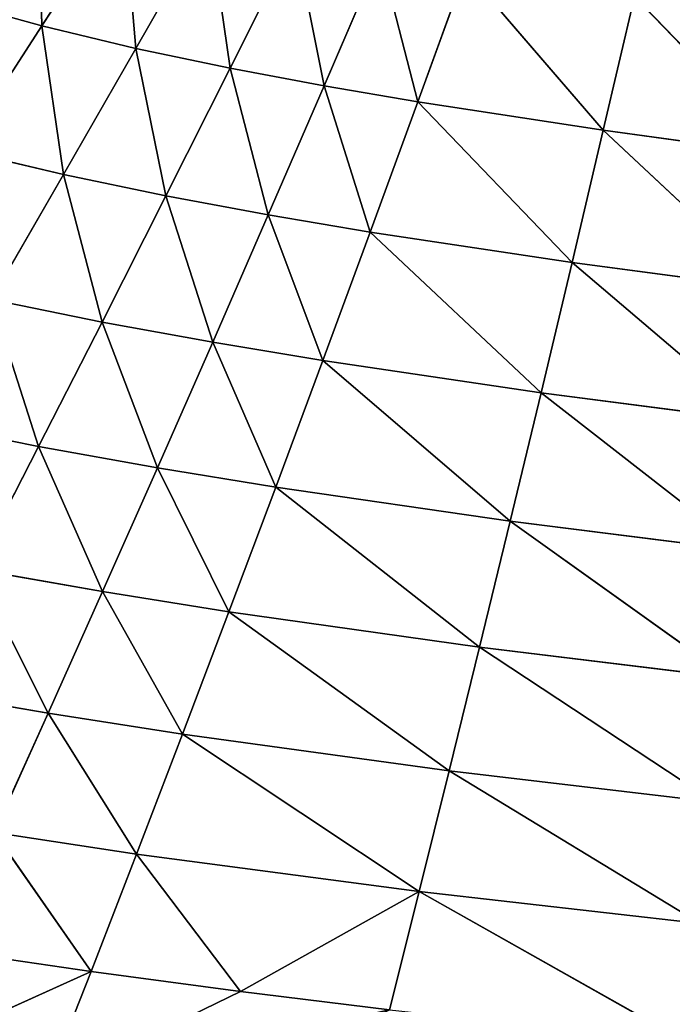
# Model space of a CAD drawing. Extents: x 0 to 605, y 0 to 400.
# Tile 274 of 656: x 254 to 288, y 75 to 126. Entities that reach past the tile are written whole.
import ezdxf

# ---------------------------------------------------------------- set-up
doc = ezdxf.new("R2010")
doc.units = 0
doc.header["$LTSCALE"] = 25.4
doc.layers.get('0').update_dxf_attribs({"linetype": 'CONTINUOUS'})

# ---------------------------------------------------------------- blocks, each defined once
blk = doc.blocks.new('ATLANTA610_-_S_STL')
at = {"color": 0}
for p, q in [((265.693, 39.353, 324.513), (255.625, 41.413, 329.407)), ((265.693, 39.353, 324.513), (255.625, 41.413, 329.407)), ((257.957, 39.083, 323.479), (255.625, 41.413, 329.407)), ((257.957, 39.083, 323.479), (255.625, 41.413, 329.407)), ((257.957, 39.083, 323.479), (247.432, 41.111, 328.243)), ((257.957, 39.083, 323.479), (247.432, 41.111, 328.243)), ((274.93, 37.49, 319.347), (288.734, 40.188, 327.123)), ((274.93, 37.49, 319.347), (288.734, 40.188, 327.123)), ((257.957, 39.083, 323.479), (265.693, 39.353, 324.513)), ((257.957, 39.083, 323.479), (265.693, 39.353, 324.513)), ((260.313, 37.021, 317.405), (265.693, 39.353, 324.513)), ((260.313, 37.021, 317.405), (265.693, 39.353, 324.513)), ((265.693, 39.353, 324.513), (273.388, 39.628, 325.456)), ((265.693, 39.353, 324.513), (273.388, 39.628, 325.456)), ((274.93, 37.49, 319.347), (265.693, 39.353, 324.513)), ((274.93, 37.49, 319.347), (265.693, 39.353, 324.513)), ((273.388, 39.628, 325.456), (274.93, 37.49, 319.347)), ((273.388, 39.628, 325.456), (274.93, 37.49, 319.347)), ((257.957, 39.083, 323.479), (250.171, 38.819, 322.336)), ((257.957, 39.083, 323.479), (250.171, 38.819, 322.336)), ((257.957, 39.083, 323.479), (252.939, 36.793, 316.289)), ((257.957, 39.083, 323.479), (252.939, 36.793, 316.289)), ((260.313, 37.021, 317.405), (257.957, 39.083, 323.479)), ((260.313, 37.021, 317.405), (257.957, 39.083, 323.479)), ((274.93, 37.49, 319.347), (289.468, 37.974, 321.001)), ((274.93, 37.49, 319.347), (289.468, 37.974, 321.001)), ((276.487, 35.6, 313.089), (289.468, 37.974, 321.001)), ((276.487, 35.6, 313.089), (289.468, 37.974, 321.001)), ((260.313, 37.021, 317.405), (274.93, 37.49, 319.347)), ((260.313, 37.021, 317.405), (274.93, 37.49, 319.347)), ((262.692, 35.199, 311.198), (274.93, 37.49, 319.347)), ((262.692, 35.199, 311.198), (274.93, 37.49, 319.347)), ((274.93, 37.49, 319.347), (276.487, 35.6, 313.089)), ((274.93, 37.49, 319.347), (276.487, 35.6, 313.089)), ((260.313, 37.021, 317.405), (252.939, 36.793, 316.289)), ((260.313, 37.021, 317.405), (252.939, 36.793, 316.289)), ((252.939, 36.793, 316.289), (255.733, 35.005, 310.116)), ((252.939, 36.793, 316.289), (255.733, 35.005, 310.116)), ((260.313, 37.021, 317.405), (255.733, 35.005, 310.116)), ((260.313, 37.021, 317.405), (255.733, 35.005, 310.116)), ((262.692, 35.199, 311.198), (260.313, 37.021, 317.405)), ((262.692, 35.199, 311.198), (260.313, 37.021, 317.405)), ((276.487, 35.6, 313.089), (290.209, 36.013, 314.714)), ((276.487, 35.6, 313.089), (290.209, 36.013, 314.714)), ((278.058, 33.934, 306.695), (290.209, 36.013, 314.714)), ((278.058, 33.934, 306.695), (290.209, 36.013, 314.714)), ((262.692, 35.199, 311.198), (255.733, 35.005, 310.116)), ((262.692, 35.199, 311.198), (255.733, 35.005, 310.116)), ((262.692, 35.199, 311.198), (258.551, 33.432, 303.826)), ((262.692, 35.199, 311.198), (258.551, 33.432, 303.826)), ((262.692, 35.199, 311.198), (276.487, 35.6, 313.089)), ((262.692, 35.199, 311.198), (276.487, 35.6, 313.089)), ((265.091, 33.596, 304.866), (262.692, 35.199, 311.198)), ((265.091, 33.596, 304.866), (262.692, 35.199, 311.198)), ((265.091, 33.596, 304.866), (276.487, 35.6, 313.089)), ((265.091, 33.596, 304.866), (276.487, 35.6, 313.089)), ((276.487, 35.6, 313.089), (278.058, 33.934, 306.695)), ((276.487, 35.6, 313.089), (278.058, 33.934, 306.695)), ((248.742, 34.815, 308.908), (255.733, 35.005, 310.116)), ((248.742, 34.815, 308.908), (255.733, 35.005, 310.116)), ((251.98, 33.272, 302.667), (255.733, 35.005, 310.116)), ((251.98, 33.272, 302.667), (255.733, 35.005, 310.116)), ((255.733, 35.005, 310.116), (258.551, 33.432, 303.826)), ((255.733, 35.005, 310.116), (258.551, 33.432, 303.826)), ((278.058, 33.934, 306.695), (290.957, 34.283, 308.277)), ((278.058, 33.934, 306.695), (290.957, 34.283, 308.277)), ((279.641, 32.473, 300.174), (290.957, 34.283, 308.277)), ((279.641, 32.473, 300.174), (290.957, 34.283, 308.277)), ((265.091, 33.596, 304.866), (278.058, 33.934, 306.695)), ((265.091, 33.596, 304.866), (278.058, 33.934, 306.695)), ((267.509, 32.191, 298.42), (278.058, 33.934, 306.695)), ((267.509, 32.191, 298.42), (278.058, 33.934, 306.695)), ((278.058, 33.934, 306.695), (279.641, 32.473, 300.174)), ((278.058, 33.934, 306.695), (279.641, 32.473, 300.174)), ((251.98, 33.272, 302.667), (258.551, 33.432, 303.826)), ((251.98, 33.272, 302.667), (258.551, 33.432, 303.826)), ((255.242, 31.921, 296.322), (251.98, 33.272, 302.667)), ((255.242, 31.921, 296.322), (251.98, 33.272, 302.667)), ((255.242, 31.921, 296.322), (258.551, 33.432, 303.826)), ((255.242, 31.921, 296.322), (258.551, 33.432, 303.826)), ((265.091, 33.596, 304.866), (258.551, 33.432, 303.826)), ((265.091, 33.596, 304.866), (258.551, 33.432, 303.826)), ((258.551, 33.432, 303.826), (261.39, 32.054, 297.426)), ((258.551, 33.432, 303.826), (261.39, 32.054, 297.426)), ((265.091, 33.596, 304.866), (261.39, 32.054, 297.426)), ((265.091, 33.596, 304.866), (261.39, 32.054, 297.426)), ((267.509, 32.191, 298.42), (265.091, 33.596, 304.866)), ((267.509, 32.191, 298.42), (265.091, 33.596, 304.866)), ((279.641, 32.473, 300.174), (291.711, 32.764, 301.699)), ((279.641, 32.473, 300.174), (291.711, 32.764, 301.699)), ((281.235, 31.197, 293.537), (291.711, 32.764, 301.699)), ((281.235, 31.197, 293.537), (291.711, 32.764, 301.699)), ((267.509, 32.191, 298.42), (261.39, 32.054, 297.426)), ((267.509, 32.191, 298.42), (261.39, 32.054, 297.426)), ((267.509, 32.191, 298.42), (264.248, 30.851, 290.926)), ((267.509, 32.191, 298.42), (264.248, 30.851, 290.926)), ((267.509, 32.191, 298.42), (279.641, 32.473, 300.174)), ((267.509, 32.191, 298.42), (279.641, 32.473, 300.174)), ((269.943, 30.964, 291.869), (267.509, 32.191, 298.42)), ((269.943, 30.964, 291.869), (267.509, 32.191, 298.42)), ((269.943, 30.964, 291.869), (279.641, 32.473, 300.174)), ((269.943, 30.964, 291.869), (279.641, 32.473, 300.174)), ((279.641, 32.473, 300.174), (281.235, 31.197, 293.537)), ((279.641, 32.473, 300.174), (281.235, 31.197, 293.537)), ((249.081, 31.791, 295.075), (255.242, 31.921, 296.322)), ((249.081, 31.791, 295.075), (255.242, 31.921, 296.322)), ((252.792, 30.634, 288.704), (255.242, 31.921, 296.322)), ((252.792, 30.634, 288.704), (255.242, 31.921, 296.322)), ((255.242, 31.921, 296.322), (261.39, 32.054, 297.426)), ((255.242, 31.921, 296.322), (261.39, 32.054, 297.426)), ((258.526, 30.741, 289.882), (255.242, 31.921, 296.322)), ((258.526, 30.741, 289.882), (255.242, 31.921, 296.322)), ((258.526, 30.741, 289.882), (261.39, 32.054, 297.426)), ((258.526, 30.741, 289.882), (261.39, 32.054, 297.426)), ((261.39, 32.054, 297.426), (264.248, 30.851, 290.926)), ((261.39, 32.054, 297.426), (264.248, 30.851, 290.926)), ((269.943, 30.964, 291.869), (281.235, 31.197, 293.537)), ((269.943, 30.964, 291.869), (281.235, 31.197, 293.537)), ((272.393, 29.896, 285.221), (281.235, 31.197, 293.537)), ((272.393, 29.896, 285.221), (281.235, 31.197, 293.537)), ((281.235, 31.197, 293.537), (292.471, 31.437, 294.995)), ((281.235, 31.197, 293.537), (292.471, 31.437, 294.995)), ((281.235, 31.197, 293.537), (282.84, 30.085, 286.795)), ((281.235, 31.197, 293.537), (282.84, 30.085, 286.795)), ((282.84, 30.085, 286.795), (292.471, 31.437, 294.995)), ((282.84, 30.085, 286.795), (292.471, 31.437, 294.995)), ((252.792, 30.634, 288.704), (258.526, 30.741, 289.882)), ((252.792, 30.634, 288.704), (258.526, 30.741, 289.882)), ((252.792, 30.634, 288.704), (256.525, 29.627, 282.251)), ((252.792, 30.634, 288.704), (256.525, 29.627, 282.251)), ((256.525, 29.627, 282.251), (258.526, 30.741, 289.882)), ((256.525, 29.627, 282.251), (258.526, 30.741, 289.882)), ((258.526, 30.741, 289.882), (264.248, 30.851, 290.926)), ((258.526, 30.741, 289.882), (264.248, 30.851, 290.926)), ((261.83, 29.715, 283.354), (258.526, 30.741, 289.882)), ((261.83, 29.715, 283.354), (258.526, 30.741, 289.882)), ((261.83, 29.715, 283.354), (264.248, 30.851, 290.926)), ((261.83, 29.715, 283.354), (264.248, 30.851, 290.926)), ((269.943, 30.964, 291.869), (264.248, 30.851, 290.926)), ((269.943, 30.964, 291.869), (264.248, 30.851, 290.926)), ((264.248, 30.851, 290.926), (267.124, 29.804, 284.334)), ((264.248, 30.851, 290.926), (267.124, 29.804, 284.334)), ((269.943, 30.964, 291.869), (267.124, 29.804, 284.334)), ((269.943, 30.964, 291.869), (267.124, 29.804, 284.334)), ((272.393, 29.896, 285.221), (269.943, 30.964, 291.869)), ((272.393, 29.896, 285.221), (269.943, 30.964, 291.869)), ((272.393, 29.896, 285.221), (282.84, 30.085, 286.795)), ((272.393, 29.896, 285.221), (282.84, 30.085, 286.795)), ((274.855, 28.971, 278.485), (282.84, 30.085, 286.795)), ((274.855, 28.971, 278.485), (282.84, 30.085, 286.795)), ((282.84, 30.085, 286.795), (293.235, 30.28, 288.176)), ((282.84, 30.085, 286.795), (293.235, 30.28, 288.176)), ((282.84, 30.085, 286.795), (284.453, 29.123, 279.957)), ((282.84, 30.085, 286.795), (284.453, 29.123, 279.957)), ((284.453, 29.123, 279.957), (293.235, 30.28, 288.176)), ((284.453, 29.123, 279.957), (293.235, 30.28, 288.176)), ((256.525, 29.627, 282.251), (251.232, 29.543, 280.994)), ((256.525, 29.627, 282.251), (251.232, 29.543, 280.994)), ((256.525, 29.627, 282.251), (255.416, 28.687, 274.555)), ((256.525, 29.627, 282.251), (255.416, 28.687, 274.555)), ((256.525, 29.627, 282.251), (261.83, 29.715, 283.354)), ((256.525, 29.627, 282.251), (261.83, 29.715, 283.354)), ((256.525, 29.627, 282.251), (260.278, 28.755, 275.721)), ((256.525, 29.627, 282.251), (260.278, 28.755, 275.721)), ((260.278, 28.755, 275.721), (261.83, 29.715, 283.354)), ((260.278, 28.755, 275.721), (261.83, 29.715, 283.354)), ((261.83, 29.715, 283.354), (267.124, 29.804, 284.334)), ((261.83, 29.715, 283.354), (267.124, 29.804, 284.334)), ((265.152, 28.825, 276.746), (261.83, 29.715, 283.354)), ((265.152, 28.825, 276.746), (261.83, 29.715, 283.354)), ((265.152, 28.825, 276.746), (267.124, 29.804, 284.334)), ((265.152, 28.825, 276.746), (267.124, 29.804, 284.334)), ((272.393, 29.896, 285.221), (267.124, 29.804, 284.334)), ((272.393, 29.896, 285.221), (267.124, 29.804, 284.334)), ((267.124, 29.804, 284.334), (270.015, 28.897, 277.658)), ((267.124, 29.804, 284.334), (270.015, 28.897, 277.658)), ((272.393, 29.896, 285.221), (270.015, 28.897, 277.658)), ((272.393, 29.896, 285.221), (270.015, 28.897, 277.658)), ((274.855, 28.971, 278.485), (272.393, 29.896, 285.221)), ((274.855, 28.971, 278.485), (272.393, 29.896, 285.221)), ((255.416, 28.687, 274.555), (251.232, 29.543, 280.994)), ((255.416, 28.687, 274.555), (251.232, 29.543, 280.994)), ((274.855, 28.971, 278.485), (284.453, 29.123, 279.957)), ((274.855, 28.971, 278.485), (284.453, 29.123, 279.957)), ((277.33, 28.174, 271.67), (284.453, 29.123, 279.957)), ((277.33, 28.174, 271.67), (284.453, 29.123, 279.957)), ((284.453, 29.123, 279.957), (294.004, 29.279, 281.252)), ((284.453, 29.123, 279.957), (294.004, 29.279, 281.252)), ((284.453, 29.123, 279.957), (286.075, 28.294, 273.032)), ((284.453, 29.123, 279.957), (286.075, 28.294, 273.032)), ((286.075, 28.294, 273.032), (294.004, 29.279, 281.252)), ((286.075, 28.294, 273.032), (294.004, 29.279, 281.252)), ((250.587, 28.621, 273.22), (255.416, 28.687, 274.555)), ((250.587, 28.621, 273.22), (255.416, 28.687, 274.555)), ((255.221, 27.898, 266.824), (255.416, 28.687, 274.555)), ((255.221, 27.898, 266.824), (255.416, 28.687, 274.555)), ((260.278, 28.755, 275.721), (255.416, 28.687, 274.555)), ((260.278, 28.755, 275.721), (255.416, 28.687, 274.555)), ((259.62, 27.95, 268.049), (255.416, 28.687, 274.555)), ((259.62, 27.95, 268.049), (255.416, 28.687, 274.555)), ((260.278, 28.755, 275.721), (259.62, 27.95, 268.049)), ((260.278, 28.755, 275.721), (259.62, 27.95, 268.049)), ((260.278, 28.755, 275.721), (265.152, 28.825, 276.746)), ((260.278, 28.755, 275.721), (265.152, 28.825, 276.746)), ((260.278, 28.755, 275.721), (264.05, 28.004, 269.121)), ((260.278, 28.755, 275.721), (264.05, 28.004, 269.121)), ((264.05, 28.004, 269.121), (265.152, 28.825, 276.746)), ((264.05, 28.004, 269.121), (265.152, 28.825, 276.746)), ((265.152, 28.825, 276.746), (270.015, 28.897, 277.658)), ((265.152, 28.825, 276.746), (270.015, 28.897, 277.658)), ((268.49, 28.059, 270.064), (265.152, 28.825, 276.746)), ((268.49, 28.059, 270.064), (265.152, 28.825, 276.746)), ((268.49, 28.059, 270.064), (270.015, 28.897, 277.658)), ((268.49, 28.059, 270.064), (270.015, 28.897, 277.658)), ((274.855, 28.971, 278.485), (270.015, 28.897, 277.658)), ((274.855, 28.971, 278.485), (270.015, 28.897, 277.658)), ((270.015, 28.897, 277.658), (272.92, 28.116, 270.906)), ((270.015, 28.897, 277.658), (272.92, 28.116, 270.906)), ((274.855, 28.971, 278.485), (272.92, 28.116, 270.906)), ((274.855, 28.971, 278.485), (272.92, 28.116, 270.906)), ((277.33, 28.174, 271.67), (274.855, 28.971, 278.485)), ((277.33, 28.174, 271.67), (274.855, 28.971, 278.485))]:
    blk.add_line(p, q, dxfattribs=at)
mesh = blk.add_polyface(dxfattribs=at)
corners = [(255.625, 41.413, 329.407), (257.957, 39.083, 323.479), (247.432, 41.111, 328.243)]
mesh.append_faces([[corners[k] for k in face] for face in [(0, 1, 2)]], dxfattribs={"color": 0})
mesh = blk.add_polyface(dxfattribs=at)
corners = [(255.625, 41.413, 329.407), (273.388, 39.628, 325.456), (265.693, 39.353, 324.513), (263.766, 41.722, 330.455)]
mesh.append_faces([[corners[k] for k in face] for face in [(0, 1, 2), (1, 0, 3)]], dxfattribs={"vtx0": -1, "color": 0})
mesh = blk.add_polyface(dxfattribs=at)
corners = [(255.625, 41.413, 329.407), (265.693, 39.353, 324.513), (257.957, 39.083, 323.479)]
mesh.append_faces([[corners[k] for k in face] for face in [(0, 1, 2)]], dxfattribs={"color": 0})
mesh = blk.add_polyface(dxfattribs=at)
corners = [(247.432, 41.111, 328.243), (257.957, 39.083, 323.479), (250.171, 38.819, 322.336)]
mesh.append_faces([[corners[k] for k in face] for face in [(0, 1, 2)]], dxfattribs={"color": 0})
mesh = blk.add_polyface(dxfattribs=at)
corners = [(288.734, 40.188, 327.123), (274.93, 37.49, 319.347), (273.388, 39.628, 325.456)]
mesh.append_faces([[corners[k] for k in face] for face in [(0, 1, 2)]], dxfattribs={"color": 0})
mesh = blk.add_polyface(dxfattribs=at)
corners = [(288.734, 40.188, 327.123), (289.468, 37.974, 321.001), (274.93, 37.49, 319.347)]
mesh.append_faces([[corners[k] for k in face] for face in [(0, 1, 2)]], dxfattribs={"color": 0})
mesh = blk.add_polyface(dxfattribs=at)
corners = [(265.693, 39.353, 324.513), (260.313, 37.021, 317.405), (257.957, 39.083, 323.479)]
mesh.append_faces([[corners[k] for k in face] for face in [(0, 1, 2)]], dxfattribs={"color": 0})
mesh = blk.add_polyface(dxfattribs=at)
corners = [(265.693, 39.353, 324.513), (274.93, 37.49, 319.347), (260.313, 37.021, 317.405)]
mesh.append_faces([[corners[k] for k in face] for face in [(0, 1, 2)]], dxfattribs={"color": 0})
mesh = blk.add_polyface(dxfattribs=at)
corners = [(273.388, 39.628, 325.456), (274.93, 37.49, 319.347), (265.693, 39.353, 324.513)]
mesh.append_faces([[corners[k] for k in face] for face in [(0, 1, 2)]], dxfattribs={"color": 0})
mesh = blk.add_polyface(dxfattribs=at)
corners = [(257.957, 39.083, 323.479), (252.939, 36.793, 316.289), (250.171, 38.819, 322.336)]
mesh.append_faces([[corners[k] for k in face] for face in [(0, 1, 2)]], dxfattribs={"color": 0})
mesh = blk.add_polyface(dxfattribs=at)
corners = [(257.957, 39.083, 323.479), (260.313, 37.021, 317.405), (252.939, 36.793, 316.289)]
mesh.append_faces([[corners[k] for k in face] for face in [(0, 1, 2)]], dxfattribs={"color": 0})
mesh = blk.add_polyface(dxfattribs=at)
corners = [(289.468, 37.974, 321.001), (276.487, 35.6, 313.089), (274.93, 37.49, 319.347)]
mesh.append_faces([[corners[k] for k in face] for face in [(0, 1, 2)]], dxfattribs={"color": 0})
mesh = blk.add_polyface(dxfattribs=at)
corners = [(289.468, 37.974, 321.001), (290.209, 36.013, 314.714), (276.487, 35.6, 313.089)]
mesh.append_faces([[corners[k] for k in face] for face in [(0, 1, 2)]], dxfattribs={"color": 0})
mesh = blk.add_polyface(dxfattribs=at)
corners = [(274.93, 37.49, 319.347), (262.692, 35.199, 311.198), (260.313, 37.021, 317.405)]
mesh.append_faces([[corners[k] for k in face] for face in [(0, 1, 2)]], dxfattribs={"color": 0})
mesh = blk.add_polyface(dxfattribs=at)
corners = [(274.93, 37.49, 319.347), (276.487, 35.6, 313.089), (262.692, 35.199, 311.198)]
mesh.append_faces([[corners[k] for k in face] for face in [(0, 1, 2)]], dxfattribs={"color": 0})
mesh = blk.add_polyface(dxfattribs=at)
corners = [(252.939, 36.793, 316.289), (255.733, 35.005, 310.116), (248.742, 34.815, 308.908)]
mesh.append_faces([[corners[k] for k in face] for face in [(0, 1, 2)]], dxfattribs={"color": 0})
mesh = blk.add_polyface(dxfattribs=at)
corners = [(260.313, 37.021, 317.405), (255.733, 35.005, 310.116), (252.939, 36.793, 316.289)]
mesh.append_faces([[corners[k] for k in face] for face in [(0, 1, 2)]], dxfattribs={"color": 0})
mesh = blk.add_polyface(dxfattribs=at)
corners = [(260.313, 37.021, 317.405), (262.692, 35.199, 311.198), (255.733, 35.005, 310.116)]
mesh.append_faces([[corners[k] for k in face] for face in [(0, 1, 2)]], dxfattribs={"color": 0})
mesh = blk.add_polyface(dxfattribs=at)
corners = [(290.209, 36.013, 314.714), (278.058, 33.934, 306.695), (276.487, 35.6, 313.089)]
mesh.append_faces([[corners[k] for k in face] for face in [(0, 1, 2)]], dxfattribs={"color": 0})
mesh = blk.add_polyface(dxfattribs=at)
corners = [(290.209, 36.013, 314.714), (290.957, 34.283, 308.277), (278.058, 33.934, 306.695)]
mesh.append_faces([[corners[k] for k in face] for face in [(0, 1, 2)]], dxfattribs={"color": 0})
mesh = blk.add_polyface(dxfattribs=at)
corners = [(262.692, 35.199, 311.198), (258.551, 33.432, 303.826), (255.733, 35.005, 310.116)]
mesh.append_faces([[corners[k] for k in face] for face in [(0, 1, 2)]], dxfattribs={"color": 0})
mesh = blk.add_polyface(dxfattribs=at)
corners = [(262.692, 35.199, 311.198), (265.091, 33.596, 304.866), (258.551, 33.432, 303.826)]
mesh.append_faces([[corners[k] for k in face] for face in [(0, 1, 2)]], dxfattribs={"color": 0})
mesh = blk.add_polyface(dxfattribs=at)
corners = [(276.487, 35.6, 313.089), (265.091, 33.596, 304.866), (262.692, 35.199, 311.198)]
mesh.append_faces([[corners[k] for k in face] for face in [(0, 1, 2)]], dxfattribs={"color": 0})
mesh = blk.add_polyface(dxfattribs=at)
corners = [(276.487, 35.6, 313.089), (278.058, 33.934, 306.695), (265.091, 33.596, 304.866)]
mesh.append_faces([[corners[k] for k in face] for face in [(0, 1, 2)]], dxfattribs={"color": 0})
mesh = blk.add_polyface(dxfattribs=at)
corners = [(255.733, 35.005, 310.116), (251.98, 33.272, 302.667), (248.742, 34.815, 308.908)]
mesh.append_faces([[corners[k] for k in face] for face in [(0, 1, 2)]], dxfattribs={"color": 0})
mesh = blk.add_polyface(dxfattribs=at)
corners = [(255.733, 35.005, 310.116), (258.551, 33.432, 303.826), (251.98, 33.272, 302.667)]
mesh.append_faces([[corners[k] for k in face] for face in [(0, 1, 2)]], dxfattribs={"color": 0})
mesh = blk.add_polyface(dxfattribs=at)
corners = [(290.957, 34.283, 308.277), (279.641, 32.473, 300.174), (278.058, 33.934, 306.695)]
mesh.append_faces([[corners[k] for k in face] for face in [(0, 1, 2)]], dxfattribs={"color": 0})
mesh = blk.add_polyface(dxfattribs=at)
corners = [(290.957, 34.283, 308.277), (291.711, 32.764, 301.699), (279.641, 32.473, 300.174)]
mesh.append_faces([[corners[k] for k in face] for face in [(0, 1, 2)]], dxfattribs={"color": 0})
mesh = blk.add_polyface(dxfattribs=at)
corners = [(278.058, 33.934, 306.695), (267.509, 32.191, 298.42), (265.091, 33.596, 304.866)]
mesh.append_faces([[corners[k] for k in face] for face in [(0, 1, 2)]], dxfattribs={"color": 0})
mesh = blk.add_polyface(dxfattribs=at)
corners = [(278.058, 33.934, 306.695), (279.641, 32.473, 300.174), (267.509, 32.191, 298.42)]
mesh.append_faces([[corners[k] for k in face] for face in [(0, 1, 2)]], dxfattribs={"color": 0})
mesh = blk.add_polyface(dxfattribs=at)
corners = [(251.98, 33.272, 302.667), (255.242, 31.921, 296.322), (249.081, 31.791, 295.075)]
mesh.append_faces([[corners[k] for k in face] for face in [(0, 1, 2)]], dxfattribs={"color": 0})
mesh = blk.add_polyface(dxfattribs=at)
corners = [(258.551, 33.432, 303.826), (255.242, 31.921, 296.322), (251.98, 33.272, 302.667)]
mesh.append_faces([[corners[k] for k in face] for face in [(0, 1, 2)]], dxfattribs={"color": 0})
mesh = blk.add_polyface(dxfattribs=at)
corners = [(258.551, 33.432, 303.826), (261.39, 32.054, 297.426), (255.242, 31.921, 296.322)]
mesh.append_faces([[corners[k] for k in face] for face in [(0, 1, 2)]], dxfattribs={"color": 0})
mesh = blk.add_polyface(dxfattribs=at)
corners = [(265.091, 33.596, 304.866), (261.39, 32.054, 297.426), (258.551, 33.432, 303.826)]
mesh.append_faces([[corners[k] for k in face] for face in [(0, 1, 2)]], dxfattribs={"color": 0})
mesh = blk.add_polyface(dxfattribs=at)
corners = [(265.091, 33.596, 304.866), (267.509, 32.191, 298.42), (261.39, 32.054, 297.426)]
mesh.append_faces([[corners[k] for k in face] for face in [(0, 1, 2)]], dxfattribs={"color": 0})
mesh = blk.add_polyface(dxfattribs=at)
corners = [(291.711, 32.764, 301.699), (281.235, 31.197, 293.537), (279.641, 32.473, 300.174)]
mesh.append_faces([[corners[k] for k in face] for face in [(0, 1, 2)]], dxfattribs={"color": 0})
mesh = blk.add_polyface(dxfattribs=at)
corners = [(291.711, 32.764, 301.699), (292.471, 31.437, 294.995), (281.235, 31.197, 293.537)]
mesh.append_faces([[corners[k] for k in face] for face in [(0, 1, 2)]], dxfattribs={"color": 0})
mesh = blk.add_polyface(dxfattribs=at)
corners = [(267.509, 32.191, 298.42), (264.248, 30.851, 290.926), (261.39, 32.054, 297.426)]
mesh.append_faces([[corners[k] for k in face] for face in [(0, 1, 2)]], dxfattribs={"color": 0})
mesh = blk.add_polyface(dxfattribs=at)
corners = [(267.509, 32.191, 298.42), (269.943, 30.964, 291.869), (264.248, 30.851, 290.926)]
mesh.append_faces([[corners[k] for k in face] for face in [(0, 1, 2)]], dxfattribs={"color": 0})
mesh = blk.add_polyface(dxfattribs=at)
corners = [(279.641, 32.473, 300.174), (269.943, 30.964, 291.869), (267.509, 32.191, 298.42)]
mesh.append_faces([[corners[k] for k in face] for face in [(0, 1, 2)]], dxfattribs={"color": 0})
mesh = blk.add_polyface(dxfattribs=at)
corners = [(279.641, 32.473, 300.174), (281.235, 31.197, 293.537), (269.943, 30.964, 291.869)]
mesh.append_faces([[corners[k] for k in face] for face in [(0, 1, 2)]], dxfattribs={"color": 0})
mesh = blk.add_polyface(dxfattribs=at)
corners = [(255.242, 31.921, 296.322), (252.792, 30.634, 288.704), (249.081, 31.791, 295.075)]
mesh.append_faces([[corners[k] for k in face] for face in [(0, 1, 2)]], dxfattribs={"color": 0})
mesh = blk.add_polyface(dxfattribs=at)
corners = [(255.242, 31.921, 296.322), (258.526, 30.741, 289.882), (252.792, 30.634, 288.704)]
mesh.append_faces([[corners[k] for k in face] for face in [(0, 1, 2)]], dxfattribs={"color": 0})
mesh = blk.add_polyface(dxfattribs=at)
corners = [(261.39, 32.054, 297.426), (258.526, 30.741, 289.882), (255.242, 31.921, 296.322)]
mesh.append_faces([[corners[k] for k in face] for face in [(0, 1, 2)]], dxfattribs={"color": 0})
mesh = blk.add_polyface(dxfattribs=at)
corners = [(261.39, 32.054, 297.426), (264.248, 30.851, 290.926), (258.526, 30.741, 289.882)]
mesh.append_faces([[corners[k] for k in face] for face in [(0, 1, 2)]], dxfattribs={"color": 0})
mesh = blk.add_polyface(dxfattribs=at)
corners = [(281.235, 31.197, 293.537), (272.393, 29.896, 285.221), (269.943, 30.964, 291.869)]
mesh.append_faces([[corners[k] for k in face] for face in [(0, 1, 2)]], dxfattribs={"color": 0})
mesh = blk.add_polyface(dxfattribs=at)
corners = [(281.235, 31.197, 293.537), (282.84, 30.085, 286.795), (272.393, 29.896, 285.221)]
mesh.append_faces([[corners[k] for k in face] for face in [(0, 1, 2)]], dxfattribs={"color": 0})
mesh = blk.add_polyface(dxfattribs=at)
corners = [(292.471, 31.437, 294.995), (282.84, 30.085, 286.795), (281.235, 31.197, 293.537)]
mesh.append_faces([[corners[k] for k in face] for face in [(0, 1, 2)]], dxfattribs={"color": 0})
mesh = blk.add_polyface(dxfattribs=at)
corners = [(292.471, 31.437, 294.995), (293.235, 30.28, 288.176), (282.84, 30.085, 286.795)]
mesh.append_faces([[corners[k] for k in face] for face in [(0, 1, 2)]], dxfattribs={"color": 0})
mesh = blk.add_polyface(dxfattribs=at)
corners = [(252.792, 30.634, 288.704), (256.525, 29.627, 282.251), (251.232, 29.543, 280.994)]
mesh.append_faces([[corners[k] for k in face] for face in [(0, 1, 2)]], dxfattribs={"color": 0})
mesh = blk.add_polyface(dxfattribs=at)
corners = [(258.526, 30.741, 289.882), (256.525, 29.627, 282.251), (252.792, 30.634, 288.704)]
mesh.append_faces([[corners[k] for k in face] for face in [(0, 1, 2)]], dxfattribs={"color": 0})
mesh = blk.add_polyface(dxfattribs=at)
corners = [(258.526, 30.741, 289.882), (261.83, 29.715, 283.354), (256.525, 29.627, 282.251)]
mesh.append_faces([[corners[k] for k in face] for face in [(0, 1, 2)]], dxfattribs={"color": 0})
mesh = blk.add_polyface(dxfattribs=at)
corners = [(264.248, 30.851, 290.926), (261.83, 29.715, 283.354), (258.526, 30.741, 289.882)]
mesh.append_faces([[corners[k] for k in face] for face in [(0, 1, 2)]], dxfattribs={"color": 0})
mesh = blk.add_polyface(dxfattribs=at)
corners = [(264.248, 30.851, 290.926), (267.124, 29.804, 284.334), (261.83, 29.715, 283.354)]
mesh.append_faces([[corners[k] for k in face] for face in [(0, 1, 2)]], dxfattribs={"color": 0})
mesh = blk.add_polyface(dxfattribs=at)
corners = [(269.943, 30.964, 291.869), (267.124, 29.804, 284.334), (264.248, 30.851, 290.926)]
mesh.append_faces([[corners[k] for k in face] for face in [(0, 1, 2)]], dxfattribs={"color": 0})
mesh = blk.add_polyface(dxfattribs=at)
corners = [(269.943, 30.964, 291.869), (272.393, 29.896, 285.221), (267.124, 29.804, 284.334)]
mesh.append_faces([[corners[k] for k in face] for face in [(0, 1, 2)]], dxfattribs={"color": 0})
mesh = blk.add_polyface(dxfattribs=at)
corners = [(282.84, 30.085, 286.795), (274.855, 28.971, 278.485), (272.393, 29.896, 285.221)]
mesh.append_faces([[corners[k] for k in face] for face in [(0, 1, 2)]], dxfattribs={"color": 0})
mesh = blk.add_polyface(dxfattribs=at)
corners = [(282.84, 30.085, 286.795), (284.453, 29.123, 279.957), (274.855, 28.971, 278.485)]
mesh.append_faces([[corners[k] for k in face] for face in [(0, 1, 2)]], dxfattribs={"color": 0})
mesh = blk.add_polyface(dxfattribs=at)
corners = [(293.235, 30.28, 288.176), (284.453, 29.123, 279.957), (282.84, 30.085, 286.795)]
mesh.append_faces([[corners[k] for k in face] for face in [(0, 1, 2)]], dxfattribs={"color": 0})
mesh = blk.add_polyface(dxfattribs=at)
corners = [(293.235, 30.28, 288.176), (294.004, 29.279, 281.252), (284.453, 29.123, 279.957)]
mesh.append_faces([[corners[k] for k in face] for face in [(0, 1, 2)]], dxfattribs={"color": 0})
mesh = blk.add_polyface(dxfattribs=at)
corners = [(256.525, 29.627, 282.251), (255.416, 28.687, 274.555), (251.232, 29.543, 280.994)]
mesh.append_faces([[corners[k] for k in face] for face in [(0, 1, 2)]], dxfattribs={"color": 0})
mesh = blk.add_polyface(dxfattribs=at)
corners = [(256.525, 29.627, 282.251), (260.278, 28.755, 275.721), (255.416, 28.687, 274.555)]
mesh.append_faces([[corners[k] for k in face] for face in [(0, 1, 2)]], dxfattribs={"color": 0})
mesh = blk.add_polyface(dxfattribs=at)
corners = [(261.83, 29.715, 283.354), (260.278, 28.755, 275.721), (256.525, 29.627, 282.251)]
mesh.append_faces([[corners[k] for k in face] for face in [(0, 1, 2)]], dxfattribs={"color": 0})
mesh = blk.add_polyface(dxfattribs=at)
corners = [(261.83, 29.715, 283.354), (265.152, 28.825, 276.746), (260.278, 28.755, 275.721)]
mesh.append_faces([[corners[k] for k in face] for face in [(0, 1, 2)]], dxfattribs={"color": 0})
mesh = blk.add_polyface(dxfattribs=at)
corners = [(267.124, 29.804, 284.334), (265.152, 28.825, 276.746), (261.83, 29.715, 283.354)]
mesh.append_faces([[corners[k] for k in face] for face in [(0, 1, 2)]], dxfattribs={"color": 0})
mesh = blk.add_polyface(dxfattribs=at)
corners = [(267.124, 29.804, 284.334), (270.015, 28.897, 277.658), (265.152, 28.825, 276.746)]
mesh.append_faces([[corners[k] for k in face] for face in [(0, 1, 2)]], dxfattribs={"color": 0})
mesh = blk.add_polyface(dxfattribs=at)
corners = [(272.393, 29.896, 285.221), (270.015, 28.897, 277.658), (267.124, 29.804, 284.334)]
mesh.append_faces([[corners[k] for k in face] for face in [(0, 1, 2)]], dxfattribs={"color": 0})
mesh = blk.add_polyface(dxfattribs=at)
corners = [(272.393, 29.896, 285.221), (274.855, 28.971, 278.485), (270.015, 28.897, 277.658)]
mesh.append_faces([[corners[k] for k in face] for face in [(0, 1, 2)]], dxfattribs={"color": 0})
mesh = blk.add_polyface(dxfattribs=at)
corners = [(251.232, 29.543, 280.994), (255.416, 28.687, 274.555), (250.587, 28.621, 273.22)]
mesh.append_faces([[corners[k] for k in face] for face in [(0, 1, 2)]], dxfattribs={"color": 0})
mesh = blk.add_polyface(dxfattribs=at)
corners = [(284.453, 29.123, 279.957), (277.33, 28.174, 271.67), (274.855, 28.971, 278.485)]
mesh.append_faces([[corners[k] for k in face] for face in [(0, 1, 2)]], dxfattribs={"color": 0})
mesh = blk.add_polyface(dxfattribs=at)
corners = [(284.453, 29.123, 279.957), (286.075, 28.294, 273.032), (277.33, 28.174, 271.67)]
mesh.append_faces([[corners[k] for k in face] for face in [(0, 1, 2)]], dxfattribs={"color": 0})
mesh = blk.add_polyface(dxfattribs=at)
corners = [(294.004, 29.279, 281.252), (286.075, 28.294, 273.032), (284.453, 29.123, 279.957)]
mesh.append_faces([[corners[k] for k in face] for face in [(0, 1, 2)]], dxfattribs={"color": 0})
mesh = blk.add_polyface(dxfattribs=at)
corners = [(294.004, 29.279, 281.252), (294.776, 28.417, 274.233), (286.075, 28.294, 273.032), (302.698, 28.707, 276.743)]
mesh.append_faces([[corners[k] for k in face] for face in [(0, 1, 2), (1, 0, 3)]], dxfattribs={"vtx0": -1, "color": 0})
mesh = blk.add_polyface(dxfattribs=at)
corners = [(255.416, 28.687, 274.555), (255.221, 27.898, 266.824), (250.587, 28.621, 273.22)]
mesh.append_faces([[corners[k] for k in face] for face in [(0, 1, 2)]], dxfattribs={"color": 0})
mesh = blk.add_polyface(dxfattribs=at)
corners = [(255.416, 28.687, 274.555), (259.62, 27.95, 268.049), (255.221, 27.898, 266.824)]
mesh.append_faces([[corners[k] for k in face] for face in [(0, 1, 2)]], dxfattribs={"color": 0})
mesh = blk.add_polyface(dxfattribs=at)
corners = [(260.278, 28.755, 275.721), (259.62, 27.95, 268.049), (255.416, 28.687, 274.555)]
mesh.append_faces([[corners[k] for k in face] for face in [(0, 1, 2)]], dxfattribs={"color": 0})
mesh = blk.add_polyface(dxfattribs=at)
corners = [(260.278, 28.755, 275.721), (264.05, 28.004, 269.121), (259.62, 27.95, 268.049)]
mesh.append_faces([[corners[k] for k in face] for face in [(0, 1, 2)]], dxfattribs={"color": 0})
mesh = blk.add_polyface(dxfattribs=at)
corners = [(265.152, 28.825, 276.746), (264.05, 28.004, 269.121), (260.278, 28.755, 275.721)]
mesh.append_faces([[corners[k] for k in face] for face in [(0, 1, 2)]], dxfattribs={"color": 0})
mesh = blk.add_polyface(dxfattribs=at)
corners = [(265.152, 28.825, 276.746), (268.49, 28.059, 270.064), (264.05, 28.004, 269.121)]
mesh.append_faces([[corners[k] for k in face] for face in [(0, 1, 2)]], dxfattribs={"color": 0})
mesh = blk.add_polyface(dxfattribs=at)
corners = [(270.015, 28.897, 277.658), (268.49, 28.059, 270.064), (265.152, 28.825, 276.746)]
mesh.append_faces([[corners[k] for k in face] for face in [(0, 1, 2)]], dxfattribs={"color": 0})
mesh = blk.add_polyface(dxfattribs=at)
corners = [(270.015, 28.897, 277.658), (272.92, 28.116, 270.906), (268.49, 28.059, 270.064)]
mesh.append_faces([[corners[k] for k in face] for face in [(0, 1, 2)]], dxfattribs={"color": 0})
mesh = blk.add_polyface(dxfattribs=at)
corners = [(274.855, 28.971, 278.485), (272.92, 28.116, 270.906), (270.015, 28.897, 277.658)]
mesh.append_faces([[corners[k] for k in face] for face in [(0, 1, 2)]], dxfattribs={"color": 0})
mesh = blk.add_polyface(dxfattribs=at)
corners = [(274.855, 28.971, 278.485), (277.33, 28.174, 271.67), (272.92, 28.116, 270.906)]
mesh.append_faces([[corners[k] for k in face] for face in [(0, 1, 2)]], dxfattribs={"color": 0})

msp = doc.modelspace()

# ---------------------------------------------------------------- block references
at = {"color": 254, "extrusion": (0, -1, 5.55112e-17)}
msp.add_blockref('ATLANTA610_-_S_STL', (-0.269, -0.066, -399.883), dxfattribs=at)

doc.saveas('drawing.dxf')
